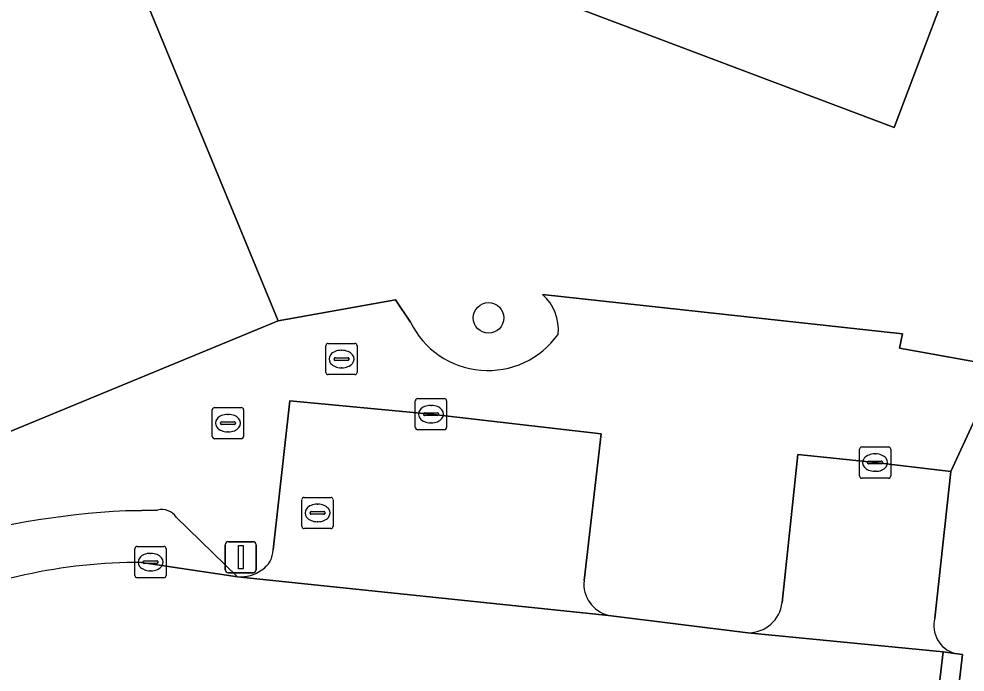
# Model space of a CAD drawing. Extents: x 160856 to 161310, y 384024 to 384878.
# Drawn here: x 161232.11 to 161262.42, y 384768.07 to 384788.99 of the extents above; entities that cross this region are included whole.
import ezdxf

# ---------------------------------------------------------------- set-up
doc = ezdxf.new("R2010")
doc.units = 0
for name, color, linetype in [('IMGEO_Boom', 7, 'Continuous'), ('IMGEO_Brandkraan', 7, 'Continuous'), ('IMGEO_Erf', 7, 'Continuous'), ('IMGEO_Kolk', 7, 'Continuous'), ('IMGEO_Lichtmast', 7, 'Continuous'), ('IMGEO_Pand', 7, 'Continuous'), ('IMGEO_Parkeervlak_open', 7, 'Continuous'), ('IMGEO_Rijbaan_lokaal_open', 7, 'Continuous'), ('IMGEO_Rioolput', 7, 'Continuous'), ('IMGEO_Voetpad_open', 7, 'Continuous')]:
    doc.layers.add(name, color=color, linetype=linetype)

msp = doc.modelspace()

# ---------------------------------------------------------------- linework, layer by layer
at = {"layer": 'IMGEO_Boom'}
msp.add_circle((161247.157, 384779.415), 0.489, dxfattribs=at)
at = {"layer": 'IMGEO_Brandkraan'}
for p, q in [((161241.947, 384777.671), (161241.947, 384778.523)), ((161242.022, 384778.597), (161242.874, 384778.597)), ((161242.435, 384778.377), (161242.46, 384778.377)), ((161242.948, 384778.523), (161242.948, 384777.671)), ((161242.206, 384778.091), (161242.206, 384778.103)), ((161242.249, 384778.14), (161242.647, 384778.14)), ((161242.69, 384778.103), (161242.69, 384778.091)), ((161242.644, 384778.054), (161242.246, 384778.054)), ((161242.458, 384777.817), (161242.433, 384777.817)), ((161242.874, 384777.597), (161242.022, 384777.597))]:
    msp.add_line(p, q, dxfattribs=at)
for points in [[(161241.947, 384777.671), (161241.947, 384778.523)], [(161242.022, 384778.597), (161242.874, 384778.597)], [(161242.948, 384778.523), (161242.948, 384777.671)], [(161242.874, 384777.597), (161242.022, 384777.597)]]:
    msp.add_lwpolyline(points, dxfattribs=at)
for centre, radius, start, end in [((161242.024, 384778.521), 0.0765, 91.552, 178.448), ((161242.024, 384778.521), 0.0765, 91.552, 178.448), ((161242.872, 384778.521), 0.0765, 1.552, 88.448), ((161242.872, 384778.521), 0.0765, 1.552, 88.448), ((161242.246, 384778.1), 0.0403, 85.8775, 175.7526), ((161242.243, 384778.09), 0.0366, 178.938, 274.7102), ((161242.647, 384778.097), 0.043, 264.8664, 352.4533), ((161242.651, 384778.102), 0.0386, 1.7309, 96.639), ((161242.024, 384777.673), 0.0765, 181.552, 268.448), ((161242.024, 384777.673), 0.0765, 181.552, 268.448), ((161242.872, 384777.673), 0.0765, 271.552, 358.448), ((161242.872, 384777.673), 0.0765, 271.552, 358.448)]:
    msp.add_arc(centre, radius, start, end, dxfattribs=at)
for centre, major_axis, ratio, start_param, end_param in [((161242.434, 384778.097), (-0.387, 0.002), 0.722429, 4.712389, 7.853982), ((161242.459, 384778.097), (-0.39, 0.002), 0.717154, 1.570796, 4.712389)]:
    msp.add_ellipse(centre, major_axis=major_axis, ratio=ratio, start_param=start_param, end_param=end_param, dxfattribs=at)
at = {"layer": 'IMGEO_Erf'}
for points in [[(161257.123, 384834.129), (161255.518, 384834.437), (161222.199, 384840.723), (161220.078, 384834.88), (161216.116, 384824.531), (161215.35, 384824.822), (161213.109, 384819.23), (161214.081, 384818.788), (161220.876, 384816.117), (161228.093, 384813.405), (161227.579, 384812.039), (161233.888, 384809.668), (161234.402, 384811.034), (161241.526, 384808.357), (161236.335, 384794.545), (161233.881, 384795.457), (161232.912, 384792.813), (161235.2, 384791.96), (161240.417, 384779.319), (161244.171, 384779.997), (161244.653, 384779.278)], [(161248.89, 384780.166), (161260.424, 384778.907), (161260.322, 384778.449), (161263.528, 384777.868), (161263.681, 384778.444), (161264.103, 384778.398)]]:
    msp.add_lwpolyline(points, dxfattribs=at)
msp.add_lwpolyline([(161252.431, 384807.017), (161259.99, 384806.458), (161259.63, 384801.601), (161264.353, 384799.787), (161263.336, 384797.07), (161264.374, 384796.678), (161260.154, 384785.513), (161246.251, 384790.773)], close=True, dxfattribs=at)
for centre, radius, start, end in [((161247.912, 384779.054), 1.481, 353.4008, 48.6683), ((161247.136, 384780.492), 2.763, 206.0565, 324.4202)]:
    msp.add_arc(centre, radius, start, end, dxfattribs=at)
at = {"layer": 'IMGEO_Kolk'}
for p, q in [((161238.382, 384776.544), (161239.234, 384776.544)), ((161244.811, 384775.906), (161244.811, 384776.758)), ((161244.886, 384776.832), (161245.738, 384776.832)), ((161245.299, 384776.612), (161245.324, 384776.612)), ((161245.812, 384776.758), (161245.812, 384775.906)), ((161238.307, 384775.618), (161238.307, 384776.47)), ((161238.795, 384776.324), (161238.82, 384776.324)), ((161239.308, 384776.47), (161239.308, 384775.618)), ((161245.07, 384776.326), (161245.07, 384776.338)), ((161245.508, 384776.289), (161245.11, 384776.289)), ((161245.113, 384776.375), (161245.511, 384776.375)), ((161245.554, 384776.338), (161245.554, 384776.326)), ((161238.566, 384776.038), (161238.566, 384776.05)), ((161239.004, 384776.001), (161238.606, 384776.001)), ((161238.609, 384776.087), (161239.007, 384776.087)), ((161239.05, 384776.05), (161239.05, 384776.038)), ((161245.322, 384776.052), (161245.297, 384776.052)), ((161238.818, 384775.764), (161238.793, 384775.764)), ((161245.738, 384775.832), (161244.886, 384775.832)), ((161239.234, 384775.544), (161238.382, 384775.544)), ((161259.041, 384774.353), (161259.041, 384775.205)), ((161259.116, 384775.279), (161259.968, 384775.279)), ((161259.529, 384775.059), (161259.554, 384775.059)), ((161260.042, 384775.205), (161260.042, 384774.353)), ((161259.3, 384774.773), (161259.3, 384774.785)), ((161259.738, 384774.736), (161259.34, 384774.736)), ((161259.343, 384774.822), (161259.741, 384774.822)), ((161259.784, 384774.785), (161259.784, 384774.773)), ((161259.552, 384774.499), (161259.527, 384774.499)), ((161259.968, 384774.279), (161259.116, 384774.279)), ((161235.827, 384771.165), (161235.827, 384772.017)), ((161235.902, 384772.091), (161236.754, 384772.091)), ((161236.828, 384772.017), (161236.828, 384771.165)), ((161236.315, 384771.871), (161236.34, 384771.871)), ((161236.086, 384771.585), (161236.086, 384771.597)), ((161236.524, 384771.548), (161236.126, 384771.548)), ((161236.129, 384771.634), (161236.527, 384771.634)), ((161236.57, 384771.597), (161236.57, 384771.585)), ((161236.754, 384771.091), (161235.902, 384771.091)), ((161236.338, 384771.311), (161236.313, 384771.311))]:
    msp.add_line(p, q, dxfattribs=at)
for points in [[(161238.382, 384776.544), (161239.234, 384776.544)], [(161244.811, 384775.906), (161244.811, 384776.758)], [(161244.886, 384776.832), (161245.738, 384776.832)], [(161245.812, 384776.758), (161245.812, 384775.906)], [(161238.307, 384775.618), (161238.307, 384776.47)], [(161239.308, 384776.47), (161239.308, 384775.618)], [(161245.738, 384775.832), (161244.886, 384775.832)], [(161239.234, 384775.544), (161238.382, 384775.544)], [(161259.041, 384774.353), (161259.041, 384775.205)], [(161259.116, 384775.279), (161259.968, 384775.279)], [(161260.042, 384775.205), (161260.042, 384774.353)], [(161259.968, 384774.279), (161259.116, 384774.279)], [(161235.827, 384771.165), (161235.827, 384772.017)], [(161235.902, 384772.091), (161236.754, 384772.091)], [(161236.828, 384772.017), (161236.828, 384771.165)], [(161236.754, 384771.091), (161235.902, 384771.091)]]:
    msp.add_lwpolyline(points, dxfattribs=at)
for centre, radius, start, end in [((161238.384, 384776.468), 0.0765, 91.552, 178.448), ((161238.384, 384776.468), 0.0765, 91.552, 178.448), ((161239.232, 384776.468), 0.0765, 1.552, 88.448), ((161239.232, 384776.468), 0.0765, 1.552, 88.448), ((161244.888, 384776.756), 0.0765, 91.552, 178.448), ((161244.888, 384776.756), 0.0765, 91.552, 178.448), ((161245.736, 384776.756), 0.0765, 1.552, 88.448), ((161245.736, 384776.756), 0.0765, 1.552, 88.448), ((161245.11, 384776.335), 0.0403, 85.8775, 175.7526), ((161245.107, 384776.325), 0.0366, 178.938, 274.7102), ((161245.511, 384776.332), 0.043, 264.8664, 352.4533), ((161245.515, 384776.337), 0.0386, 1.7309, 96.639), ((161238.606, 384776.047), 0.0403, 85.8775, 175.7526), ((161238.603, 384776.037), 0.0366, 178.938, 274.7102), ((161239.007, 384776.044), 0.043, 264.8664, 352.4533), ((161239.011, 384776.049), 0.0386, 1.7309, 96.639), ((161244.888, 384775.908), 0.0765, 181.552, 268.448), ((161244.888, 384775.908), 0.0765, 181.552, 268.448), ((161245.736, 384775.908), 0.0765, 271.552, 358.448), ((161245.736, 384775.908), 0.0765, 271.552, 358.448), ((161238.384, 384775.62), 0.0765, 181.552, 268.448), ((161238.384, 384775.62), 0.0765, 181.552, 268.448), ((161239.232, 384775.62), 0.0765, 271.552, 358.448), ((161239.232, 384775.62), 0.0765, 271.552, 358.448), ((161259.118, 384775.203), 0.0765, 91.552, 178.448), ((161259.118, 384775.203), 0.0765, 91.552, 178.448), ((161259.966, 384775.203), 0.0765, 1.552, 88.448), ((161259.966, 384775.203), 0.0765, 1.552, 88.448), ((161259.34, 384774.782), 0.0403, 85.8775, 175.7526), ((161259.337, 384774.772), 0.0366, 178.938, 274.7102), ((161259.741, 384774.779), 0.043, 264.8664, 352.4533), ((161259.745, 384774.784), 0.0386, 1.7309, 96.639), ((161259.118, 384774.355), 0.0765, 181.552, 268.448), ((161259.118, 384774.355), 0.0765, 181.552, 268.448), ((161259.966, 384774.355), 0.0765, 271.552, 358.448), ((161259.966, 384774.355), 0.0765, 271.552, 358.448), ((161235.904, 384772.015), 0.0765, 91.552, 178.448), ((161235.904, 384772.015), 0.0765, 91.552, 178.448), ((161236.752, 384772.015), 0.0765, 1.552, 88.448), ((161236.752, 384772.015), 0.0765, 1.552, 88.448), ((161236.126, 384771.594), 0.0403, 85.8775, 175.7526), ((161236.123, 384771.584), 0.0366, 178.938, 274.7102), ((161236.527, 384771.591), 0.043, 264.8664, 352.4533), ((161236.531, 384771.596), 0.0386, 1.7309, 96.639), ((161235.904, 384771.167), 0.0765, 181.552, 268.448), ((161235.904, 384771.167), 0.0765, 181.552, 268.448), ((161236.752, 384771.167), 0.0765, 271.552, 358.448), ((161236.752, 384771.167), 0.0765, 271.552, 358.448)]:
    msp.add_arc(centre, radius, start, end, dxfattribs=at)
for centre, major_axis, ratio, start_param, end_param in [((161245.298, 384776.332), (-0.387, 0.002), 0.722429, 4.712389, 7.853982), ((161245.323, 384776.332), (-0.39, 0.002), 0.717154, 1.570796, 4.712389), ((161238.794, 384776.044), (-0.387, 0.002), 0.722429, 4.712389, 7.853982), ((161238.819, 384776.044), (-0.39, 0.002), 0.717154, 1.570796, 4.712389), ((161259.528, 384774.779), (-0.387, 0.002), 0.722429, 4.712389, 7.853982), ((161259.553, 384774.779), (-0.39, 0.002), 0.717154, 1.570796, 4.712389), ((161236.314, 384771.591), (-0.387, 0.002), 0.722429, 4.712389, 7.853982), ((161236.339, 384771.591), (-0.39, 0.002), 0.717154, 1.570796, 4.712389)]:
    msp.add_ellipse(centre, major_axis=major_axis, ratio=ratio, start_param=start_param, end_param=end_param, dxfattribs=at)
at = {"layer": 'IMGEO_Lichtmast'}
for p, q in [((161238.724, 384771.345), (161238.724, 384772.145)), ((161238.724, 384772.145), (161238.724, 384771.345)), ((161238.824, 384772.245), (161239.614, 384772.245)), ((161239.614, 384772.245), (161238.824, 384772.245)), ((161239.714, 384772.145), (161239.714, 384771.345)), ((161239.714, 384771.345), (161239.714, 384772.145)), ((161239.614, 384771.245), (161238.824, 384771.245)), ((161238.824, 384771.245), (161239.614, 384771.245))]:
    msp.add_line(p, q, dxfattribs=at)
msp.add_lwpolyline([(161239.144, 384772.12), (161239.294, 384772.12), (161239.294, 384771.37), (161239.144, 384771.37), (161239.144, 384772.12)], dxfattribs=at)
for centre, start, end in [((161238.824, 384772.145), 90, 180), ((161238.824, 384772.145), 90, 180), ((161239.614, 384772.145), 0, 90), ((161239.614, 384772.145), 360, 90), ((161238.824, 384771.345), 180, 270), ((161238.824, 384771.345), 180, 270), ((161239.614, 384771.345), 270, 0), ((161239.614, 384771.345), 270, 0)]:
    msp.add_arc(centre, 0.1, start, end, dxfattribs=at)
at = {"layer": 'IMGEO_Pand'}
for points in [[(161212.316, 384793.074), (161213.521, 384790.153), (161206.772, 384787.37), (161214.5, 384768.631), (161221.548, 384771.537), (161220.95, 384772.989), (161227.19, 384775.562), (161227.788, 384774.111), (161240.417, 384779.319), (161235.2, 384791.96), (161232.912, 384792.813), (161233.881, 384795.457), (161236.335, 384794.545), (161241.526, 384808.357), (161234.402, 384811.034), (161233.888, 384809.668), (161227.579, 384812.039), (161228.093, 384813.405), (161220.876, 384816.117)], [(161246.251, 384790.773), (161260.154, 384785.513), (161264.374, 384796.678), (161263.336, 384797.07), (161264.353, 384799.787), (161259.63, 384801.601), (161259.99, 384806.458), (161252.431, 384807.017)]]:
    msp.add_lwpolyline(points, close=True, dxfattribs=at)
at = {"layer": 'IMGEO_Parkeervlak_open'}
for points in [[(161250.216, 384771.001), (161250.766, 384775.705), (161245.312, 384776.332), (161240.79, 384776.763), (161240.257, 384771.988)], [(161261.453, 384769.793), (161261.963, 384774.495), (161259.542, 384774.779), (161257.07, 384775.033), (161256.56, 384770.301)], [(161236.554, 384773.257), (161235.534, 384773.233)], [(161239.119, 384771.117), (161237.154, 384773.035)], [(161236.041, 384771.58), (161238.76, 384771.171)], [(161238.76, 384771.171), (161239.119, 384771.117)], [(161239.119, 384771.117), (161251.004, 384769.88)], [(161255.459, 384769.324), (161261.727, 384768.716), (161262.094, 384768.666)]]:
    msp.add_lwpolyline(points, dxfattribs=at)
for centre, radius, start, end in [((161236.836, 384747.126), 26.139, 92.8561, 106.9497), ((161236.688, 384772.698), 0.575, 35.9093, 103.4817), ((161239.469, 384772.004), 0.788, 302.8099, 358.8706), ((161235.973, 384754.589), 16.992, 89.7716, 115.1762), ((161239.182, 384772.359), 1.243, 267.1035, 305.0598), ((161251.253, 384770.893), 1.043, 174.0366, 256.1736), ((161255.475, 384770.415), 1.091, 269.1855, 353.9846), ((161262.353, 384769.559), 0.93, 165.4442, 253.8153)]:
    msp.add_arc(centre, radius, start, end, dxfattribs=at)
at = {"layer": 'IMGEO_Rijbaan_lokaal_open'}
for points in [[(161261.727, 384768.716), (161255.459, 384769.324), (161251.004, 384769.88), (161239.119, 384771.117), (161238.76, 384771.171), (161236.041, 384771.58)], [(161234.518, 384766.779), (161245.988, 384765.423), (161249.932, 384764.988), (161254.334, 384764.503), (161261.127, 384763.681), (161261.727, 384768.716)]]:
    msp.add_lwpolyline(points, dxfattribs=at)
msp.add_arc((161235.973, 384754.589), 16.992, 89.7716, 115.1762, dxfattribs=at)
at = {"layer": 'IMGEO_Rioolput'}
for p, q in [((161241.178, 384772.739), (161241.178, 384773.591)), ((161241.253, 384773.665), (161242.105, 384773.665)), ((161242.179, 384773.591), (161242.179, 384772.739)), ((161241.666, 384773.445), (161241.691, 384773.445)), ((161241.437, 384773.159), (161241.437, 384773.171)), ((161241.875, 384773.122), (161241.477, 384773.122)), ((161241.48, 384773.208), (161241.878, 384773.208)), ((161241.921, 384773.171), (161241.921, 384773.159)), ((161242.105, 384772.665), (161241.253, 384772.665)), ((161241.689, 384772.885), (161241.664, 384772.885))]:
    msp.add_line(p, q, dxfattribs=at)
for points in [[(161241.178, 384772.739), (161241.178, 384773.591)], [(161241.253, 384773.665), (161242.105, 384773.665)], [(161242.179, 384773.591), (161242.179, 384772.739)], [(161242.105, 384772.665), (161241.253, 384772.665)]]:
    msp.add_lwpolyline(points, dxfattribs=at)
for centre, radius, start, end in [((161241.255, 384773.589), 0.0765, 91.552, 178.448), ((161241.255, 384773.589), 0.0765, 91.552, 178.448), ((161242.103, 384773.589), 0.0765, 1.552, 88.448), ((161242.103, 384773.589), 0.0765, 1.552, 88.448), ((161241.477, 384773.168), 0.0403, 85.8775, 175.7526), ((161241.474, 384773.158), 0.0366, 178.938, 274.7102), ((161241.878, 384773.165), 0.043, 264.8664, 352.4533), ((161241.882, 384773.17), 0.0386, 1.7309, 96.639), ((161241.255, 384772.741), 0.0765, 181.552, 268.448), ((161241.255, 384772.741), 0.0765, 181.552, 268.448), ((161242.103, 384772.741), 0.0765, 271.552, 358.448), ((161242.103, 384772.741), 0.0765, 271.552, 358.448)]:
    msp.add_arc(centre, radius, start, end, dxfattribs=at)
for centre, major_axis, ratio, start_param, end_param in [((161241.665, 384773.165), (-0.387, 0.002), 0.722429, 4.712389, 7.853982), ((161241.69, 384773.165), (-0.39, 0.002), 0.717154, 1.570796, 4.712389)]:
    msp.add_ellipse(centre, major_axis=major_axis, ratio=ratio, start_param=start_param, end_param=end_param, dxfattribs=at)
at = {"layer": 'IMGEO_Voetpad_open'}
for points in [[(161244.653, 384779.278), (161244.171, 384779.997), (161240.417, 384779.319), (161227.788, 384774.111)], [(161256.56, 384770.301), (161257.07, 384775.033), (161259.542, 384774.779), (161261.963, 384774.495), (161263.528, 384777.868), (161260.322, 384778.449), (161260.424, 384778.907), (161248.89, 384780.166)], [(161264.103, 384778.398), (161263.681, 384778.444), (161263.528, 384777.868), (161261.963, 384774.495), (161261.453, 384769.793)], [(161240.257, 384771.988), (161240.79, 384776.763), (161245.312, 384776.332), (161250.766, 384775.705), (161250.216, 384771.001)], [(161235.534, 384773.233), (161236.554, 384773.257)], [(161237.154, 384773.035), (161239.119, 384771.117)], [(161251.004, 384769.88), (161255.459, 384769.324)], [(161262.094, 384768.666), (161262.342, 384768.632), (161261.75, 384763.606), (161265.73, 384761.259), (161265.979, 384763.479), (161265.924, 384764.122), (161266.541, 384769.582), (161267.261, 384769.469)]]:
    msp.add_lwpolyline(points, dxfattribs=at)
msp.add_lwpolyline([(161262.094, 384768.666), (161261.727, 384768.716), (161261.127, 384763.681), (161261.75, 384763.606), (161262.342, 384768.632)], close=True, dxfattribs=at)
for centre, radius, start, end in [((161247.912, 384779.054), 1.481, 353.4008, 48.6683), ((161247.136, 384780.492), 2.763, 206.0565, 324.4202), ((161236.836, 384747.126), 26.139, 92.8561, 106.9497), ((161236.688, 384772.698), 0.575, 35.9093, 103.4817), ((161239.469, 384772.004), 0.788, 302.8099, 358.8706), ((161239.182, 384772.359), 1.243, 267.1035, 305.0598), ((161251.253, 384770.893), 1.043, 174.0366, 256.1736), ((161255.475, 384770.415), 1.091, 269.1855, 353.9846), ((161262.353, 384769.559), 0.93, 165.4442, 253.8153)]:
    msp.add_arc(centre, radius, start, end, dxfattribs=at)

doc.saveas('drawing.dxf')
